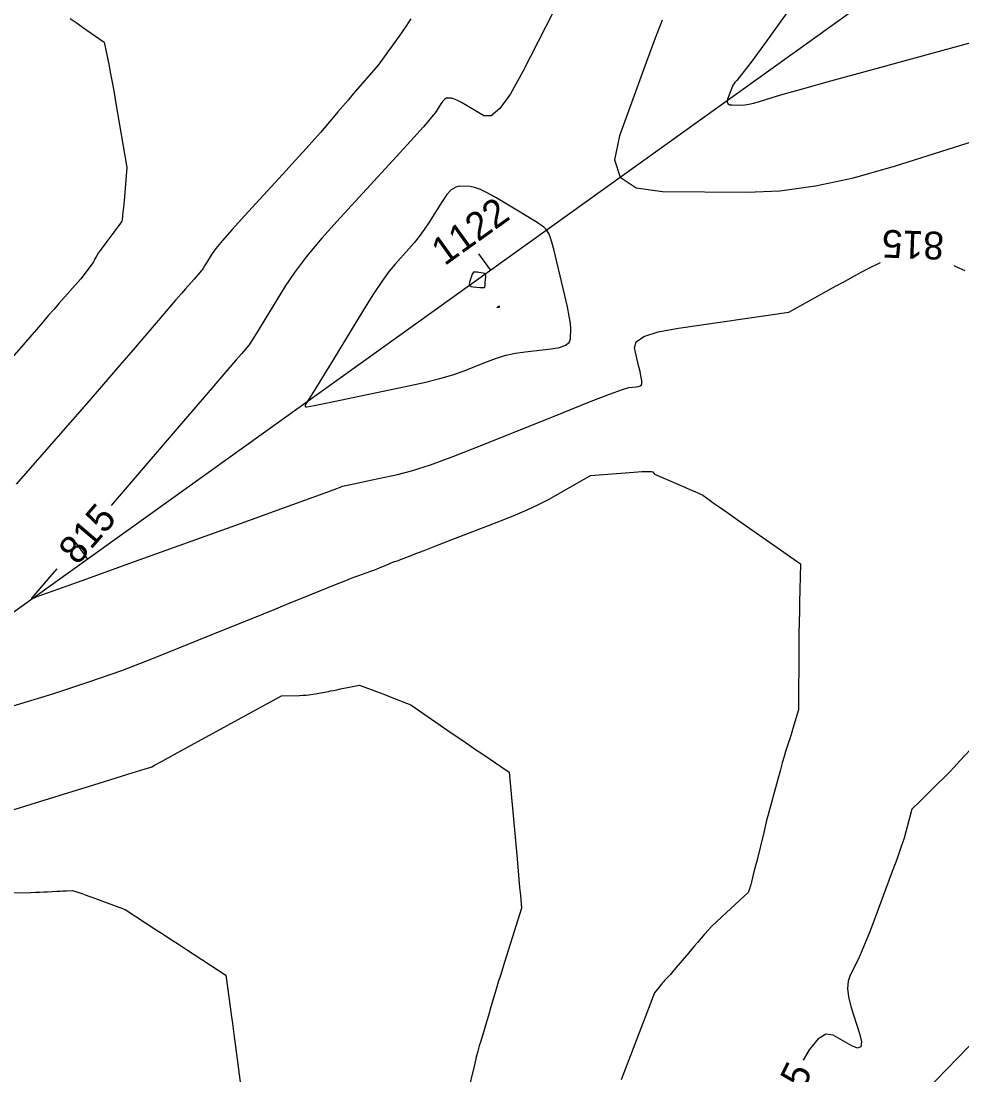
# Model space of a CAD drawing. Extents: x 2079879 to 2092887, y 778083 to 784051.
# Drawn here: x 2084103 to 2084197.8, y 781032.2 to 781138.5 of the extents above; entities that cross this region are included whole.
import ezdxf

# ---------------------------------------------------------------- set-up
doc = ezdxf.new("R2010")
doc.units = 0
for name, color, linetype in [('DT_X_Contour_Major', 7, 'Continuous'), ('DT_X_Contour_Minor', 7, 'Continuous'), ('GE_X_CL_20', 7, 'Continuous')]:
    doc.layers.add(name, color=color, linetype=linetype)

msp = doc.modelspace()

# ---------------------------------------------------------------- linework, layer by layer
at = {"layer": 'DT_X_Contour_Major'}
for points in [[(2084159.78, 781145.57), (2084153.57, 781133.35), (2084152.32, 781131.11), (2084151.25, 781129.62), (2084150.36, 781128.88), (2084149.63, 781128.88), (2084147.94, 781129.9), (2084147.36, 781130.23), (2084146.91, 781130.47), (2084146.58, 781130.62), (2084146.37, 781130.67), (2084145.97, 781130.69), (2084145.82, 781130.66), (2084145.66, 781130.55), (2084145.48, 781130.37), (2084145.3, 781130.11), (2084144.81, 781129.32), (2084144.4, 781128.8), (2084143.53, 781127.8), (2084142.22, 781126.33), (2084140.45, 781124.4), (2084135.13, 781118.61), (2084133.29, 781116.55), (2084131.76, 781114.72), (2084130.52, 781113.11), (2084129.6, 781111.73), (2084127.54, 781108.35), (2084126.86, 781107.24), (2084126.37, 781106.45), (2084126.07, 781105.96), (2084125.97, 781105.79), (2084125.18, 781104.9), (2084124.66, 781104.29), (2084123.4, 781102.83), (2084121.41, 781100.51), (2084118.69, 781097.35), (2084112.03, 781089.58)], [(2084106.56, 781083.2), (2084105.83, 781082.35), (2084104.66, 781080.99), (2084104.26, 781080.52), (2084104.21, 781080.46), (2084104.19, 781080.44), (2084104.16, 781080.41), (2084104.14, 781080.38), (2084104.11, 781080.35), (2084104.02, 781080.26), (2084104, 781080.23), (2084104, 781080.21), (2084104.01, 781080.21), (2084104.05, 781080.22), (2084104.18, 781080.26), (2084104.23, 781080.27), (2084104.27, 781080.28), (2084104.3, 781080.29), (2084104.33, 781080.31), (2084104.42, 781080.34), (2084104.44, 781080.35), (2084104.46, 781080.36), (2084104.47, 781080.36), (2084104.49, 781080.37), (2084105.06, 781080.58), (2084106.76, 781081.19), (2084109.59, 781082.21), (2084113.54, 781083.63), (2084125.57, 781087.96), (2084129.53, 781089.39), (2084132.4, 781090.43), (2084134.16, 781091.07), (2084134.82, 781091.32), (2084135.13, 781091.45), (2084135.38, 781091.53), (2084135.89, 781091.65), (2084136.68, 781091.82), (2084137.74, 781092.05), (2084140.93, 781092.71), (2084142.35, 781093.08), (2084144.25, 781093.7), (2084146.6, 781094.56), (2084149.42, 781095.67), (2084157.57, 781098.95), (2084160.28, 781100.04), (2084162.29, 781100.82), (2084163.62, 781101.3), (2084164.24, 781101.48), (2084164.99, 781101.56), (2084165.24, 781101.61), (2084165.41, 781101.67), (2084165.52, 781101.75), (2084165.55, 781101.85), (2084165.56, 781102.16), (2084165.54, 781102.34), (2084165.48, 781102.66), (2084165.38, 781103.11), (2084165.24, 781103.71), (2084164.82, 781105.48), (2084164.98, 781106.1), (2084165.78, 781106.64), (2084167.2, 781107.11), (2084169.27, 781107.49), (2084180.38, 781109.09), (2084185.11, 781111.7), (2084186.01, 781112.2), (2084187.15, 781112.84), (2084187.39, 781112.97), (2084187.75, 781113.17), (2084187.94, 781113.27), (2084188.24, 781113.42), (2084188.65, 781113.62), (2084189.18, 781113.87), (2084189.64, 781114.09)], [(2084197.03, 781113.81), (2084197.11, 781113.77), (2084197.55, 781113.57), (2084198.15, 781113.29)], [(2084199.29, 781065.6), (2084197.65, 781063.83), (2084197.08, 781063.22), (2084196.62, 781062.73), (2084196.25, 781062.36), (2084195.99, 781062.09), (2084195.43, 781061.55), (2084195.23, 781061.35), (2084195.03, 781061.16), (2084194.86, 781060.99), (2084194.69, 781060.82), (2084194.27, 781060.4), (2084194.11, 781060.24), (2084193.95, 781060.08), (2084193.78, 781059.92), (2084193.6, 781059.75), (2084192.79, 781058.98), (2084192.2, 781056.67), (2084192.01, 781056.03), (2084191.7, 781055.11), (2084191.27, 781053.9), (2084190.72, 781052.41), (2084189.09, 781048.04), (2084188.52, 781046.54), (2084188.03, 781045.31), (2084187.63, 781044.35), (2084187.31, 781043.67), (2084186.56, 781042.22), (2084186.36, 781041.61), (2084186.31, 781040.89), (2084186.4, 781040.04), (2084186.65, 781039.07), (2084187.52, 781036.34), (2084187.71, 781035.49), (2084187.65, 781035), (2084187.33, 781034.87), (2084186.75, 781035.09), (2084184.86, 781036.17), (2084184.12, 781036.27), (2084183.32, 781035.78), (2084182.45, 781034.71), (2084181.85, 781033.64)]]:
    msp.add_lwpolyline(points, dxfattribs=at)
at = {"layer": 'DT_X_Contour_Minor'}
for points in [[(2084181.91, 781141.68), (2084179.59, 781138.44), (2084177.86, 781136.04), (2084176.7, 781134.45), (2084176.13, 781133.7), (2084175.38, 781132.77), (2084175.14, 781132.47), (2084174.96, 781132.24), (2084174.84, 781132.1), (2084174.79, 781132.04), (2084174.75, 781131.98), (2084174.73, 781131.93), (2084174.68, 781131.81), (2084174.6, 781131.62), (2084174.51, 781131.36), (2084174.22, 781130.58), (2084174.17, 781130.32), (2084174.23, 781130.14), (2084174.4, 781130.02), (2084174.68, 781129.99), (2084175.58, 781129.98), (2084175.94, 781130), (2084176.36, 781130.06), (2084176.82, 781130.16), (2084177.34, 781130.31), (2084178.8, 781130.77), (2084179.81, 781131.07), (2084181.76, 781131.62), (2084184.64, 781132.42), (2084188.46, 781133.47), (2084199.89, 781136.6)], [(2084107.91, 781138.71), (2084108.62, 781138.23), (2084109.16, 781137.85), (2084111.34, 781136.33), (2084111.83, 781133.94), (2084111.95, 781133.31), (2084112.11, 781132.47), (2084112.3, 781131.42), (2084112.52, 781130.14), (2084113.64, 781123.69), (2084113.34, 781120.31), (2084113.28, 781119.66), (2084113.23, 781119.18), (2084113.2, 781118.85), (2084113.18, 781118.69), (2084113.12, 781118.28), (2084112.98, 781118.06), (2084112.92, 781117.97), (2084112.78, 781117.79), (2084112.58, 781117.52), (2084112.31, 781117.16), (2084111.49, 781116.08), (2084111.22, 781115.72), (2084111, 781115.42), (2084110.84, 781115.19), (2084110.73, 781115.03), (2084110.54, 781114.69), (2084110.47, 781114.57), (2084110.41, 781114.47), (2084110.36, 781114.39), (2084110.33, 781114.32), (2084110.25, 781114.16), (2084110.21, 781114.08), (2084110.12, 781113.96), (2084110, 781113.79), (2084109.83, 781113.57), (2084108.99, 781112.46), (2084106.78, 781109.96), (2084106.28, 781109.4), (2084105.74, 781108.78), (2084105.14, 781108.09), (2084104.5, 781107.35), (2084101.4, 781103.76)], [(2084142.25, 781138.68), (2084142.07, 781138.36), (2084141.75, 781137.89), (2084141.32, 781137.27), (2084138.97, 781134.01), (2084136.46, 781131.1), (2084135.93, 781130.48), (2084135.41, 781129.88), (2084134.91, 781129.3), (2084134.43, 781128.73), (2084133.15, 781127.22), (2084132.56, 781126.54), (2084131.72, 781125.6), (2084130.65, 781124.42), (2084129.34, 781122.99), (2084125.53, 781118.84), (2084124.25, 781117.43), (2084123.27, 781116.32), (2084122.6, 781115.52), (2084122.23, 781115.01), (2084121.65, 781114.06), (2084121.46, 781113.75), (2084121.32, 781113.52), (2084121.22, 781113.37), (2084121.17, 781113.3), (2084120.41, 781112.43), (2084119.55, 781111.45), (2084119.13, 781110.98), (2084118.54, 781110.29), (2084117.77, 781109.4), (2084116.82, 781108.29), (2084114.05, 781105.06), (2084112.88, 781103.7), (2084111.47, 781102.07), (2084109.81, 781100.15), (2084107.9, 781097.96), (2084102.47, 781091.73)], [(2084167.6, 781138.54), (2084166.91, 781136.73), (2084166.01, 781134.28), (2084163.3, 781126.87), (2084162.81, 781124.44), (2084163.37, 781122.7), (2084164.98, 781121.64), (2084167.65, 781121.27), (2084176.15, 781121.19), (2084179.47, 781121.33), (2084183.07, 781121.82), (2084186.92, 781122.65), (2084191.05, 781123.82), (2084202.42, 781127.4)], [(2084156.41, 781105.38), (2084157.27, 781105.53), (2084157.88, 781105.75), (2084158.25, 781106.03), (2084158.38, 781106.39), (2084158.39, 781107.45), (2084158.36, 781107.96), (2084158.25, 781108.68), (2084158.06, 781109.62), (2084157.8, 781110.79), (2084156.99, 781114.17), (2084156.71, 781115.3), (2084156.49, 781116.14), (2084156.33, 781116.7), (2084156.22, 781116.96), (2084156, 781117.3), (2084155.91, 781117.42), (2084155.8, 781117.54), (2084155.68, 781117.65), (2084155.54, 781117.76), (2084155.15, 781118.03), (2084154.91, 781118.19), (2084154.49, 781118.45), (2084153.89, 781118.82), (2084153.11, 781119.29), (2084150.78, 781120.68), (2084149.97, 781121.14), (2084149.28, 781121.47), (2084148.7, 781121.68), (2084148.25, 781121.76), (2084147.19, 781121.8), (2084146.79, 781121.71), (2084146.35, 781121.43), (2084145.9, 781120.95), (2084145.42, 781120.26), (2084144.1, 781118.18), (2084143.6, 781117.42), (2084143.1, 781116.72), (2084142.59, 781116.07), (2084142.07, 781115.47), (2084140.67, 781113.95), (2084140.07, 781113.23), (2084139.33, 781112.19), (2084138.44, 781110.83), (2084137.4, 781109.17), (2084134.43, 781104.3), (2084133.45, 781102.69), (2084132.71, 781101.48), (2084132.22, 781100.69), (2084131.99, 781100.31), (2084131.69, 781099.84), (2084131.62, 781099.69), (2084131.6, 781099.59), (2084131.65, 781099.54), (2084131.77, 781099.54), (2084132.16, 781099.6), (2084132.53, 781099.68), (2084133.37, 781099.85), (2084134.67, 781100.11), (2084136.43, 781100.48), (2084141.74, 781101.58), (2084143.6, 781101.99), (2084145.18, 781102.39), (2084146.5, 781102.77), (2084147.55, 781103.15), (2084149.99, 781104.13), (2084150.92, 781104.47), (2084151.86, 781104.74), (2084152.82, 781104.95), (2084153.79, 781105.09), (2084156.41, 781105.38)], [(2084149.21, 781111.58), (2084149.43, 781111.57), (2084149.59, 781111.57), (2084149.68, 781111.58), (2084149.72, 781111.61), (2084149.74, 781111.71), (2084149.75, 781111.76), (2084149.76, 781111.85), (2084149.77, 781111.98), (2084149.78, 781112.14), (2084149.83, 781112.63), (2084149.82, 781112.79), (2084149.77, 781112.92), (2084149.68, 781113), (2084149.55, 781113.04), (2084149.12, 781113.1), (2084148.98, 781113.12), (2084148.86, 781113.13), (2084148.78, 781113.14), (2084148.72, 781113.14), (2084148.61, 781113.15), (2084148.57, 781113.12), (2084148.52, 781113.04), (2084148.46, 781112.91), (2084148.39, 781112.71), (2084148.19, 781112.13), (2084148.16, 781111.93), (2084148.21, 781111.78), (2084148.34, 781111.69), (2084148.55, 781111.64), (2084149.21, 781111.58)], [(2084151.04, 781109.63), (2084151.06, 781109.64), (2084151.07, 781109.65), (2084151.09, 781109.66), (2084151.1, 781109.67), (2084151.13, 781109.68), (2084151.14, 781109.69), (2084151.15, 781109.7), (2084151.16, 781109.7), (2084151.16, 781109.71), (2084151.18, 781109.72), (2084151.19, 781109.73), (2084151.19, 781109.72), (2084151.19, 781109.71), (2084151.19, 781109.69), (2084151.19, 781109.63), (2084151.19, 781109.6), (2084151.17, 781109.59), (2084151.15, 781109.58), (2084151.13, 781109.57), (2084151.04, 781109.56), (2084151.01, 781109.56), (2084150.99, 781109.56), (2084150.97, 781109.56), (2084150.97, 781109.56), (2084150.96, 781109.56), (2084150.96, 781109.57), (2084150.97, 781109.57), (2084150.98, 781109.58), (2084150.99, 781109.59), (2084151.04, 781109.63)], [(2084102.17, 781069.4), (2084106.15, 781070.61), (2084109.8, 781071.8), (2084113.13, 781072.97), (2084116.13, 781074.13), (2084123.71, 781077.19), (2084126.32, 781078.24), (2084128.48, 781079.11), (2084130.18, 781079.8), (2084131.43, 781080.31), (2084134.15, 781081.41), (2084135.09, 781081.78), (2084135.89, 781082.1), (2084136.53, 781082.35), (2084137.02, 781082.53), (2084138.14, 781082.93), (2084138.53, 781083.08), (2084138.88, 781083.21), (2084139.18, 781083.33), (2084139.44, 781083.44), (2084140.07, 781083.72), (2084140.28, 781083.81), (2084140.45, 781083.88), (2084140.57, 781083.93), (2084140.65, 781083.95), (2084140.8, 781083.98), (2084140.88, 781084), (2084141.03, 781084.06), (2084141.23, 781084.14), (2084141.5, 781084.24), (2084142.29, 781084.56), (2084142.76, 781084.75), (2084143.6, 781085.07), (2084144.79, 781085.53), (2084146.34, 781086.13), (2084150.96, 781087.9), (2084152.58, 781088.54), (2084154, 781089.15), (2084155.21, 781089.72), (2084156.21, 781090.25), (2084160.38, 781092.62), (2084164.76, 781092.95), (2084165.58, 781093.01), (2084166.18, 781093.03), (2084166.55, 781093.03), (2084166.69, 781092.99), (2084166.83, 781092.76), (2084169.89, 781091.43), (2084170.48, 781091.18), (2084170.92, 781090.99), (2084171.21, 781090.86), (2084171.36, 781090.79), (2084171.73, 781090.62), (2084172.47, 781090.09), (2084172.77, 781089.87), (2084173.37, 781089.46), (2084174.25, 781088.84), (2084175.42, 781088.02), (2084181.58, 781083.72), (2084181.47, 781079.81), (2084181.45, 781078.9), (2084181.43, 781077.87), (2084181.41, 781076.7), (2084181.4, 781075.39), (2084181.37, 781068.99), (2084180.8, 781067.12), (2084180.68, 781066.73), (2084180.58, 781066.39), (2084180.48, 781066.07), (2084180.39, 781065.8), (2084180.16, 781065.1), (2084180.06, 781064.77), (2084179.92, 781064.28), (2084179.73, 781063.64), (2084179.51, 781062.85), (2084178.87, 781060.53), (2084178.63, 781059.63), (2084178.38, 781058.68), (2084178.12, 781057.68), (2084177.86, 781056.62), (2084177.15, 781053.74), (2084176.91, 781052.78), (2084176.74, 781052.08), (2084176.63, 781051.64), (2084176.58, 781051.45), (2084176.54, 781051.29), (2084176.52, 781051.23), (2084176.5, 781051.15), (2084176.47, 781051.07), (2084176.44, 781050.99), (2084176.3, 781050.56), (2084173.63, 781048.11), (2084173.1, 781047.61), (2084172.64, 781047.16), (2084172.25, 781046.76), (2084171.93, 781046.4), (2084171.18, 781045.52), (2084170.89, 781045.18), (2084170.58, 781044.83), (2084170.26, 781044.45), (2084169, 781042.97), (2084168.69, 781042.6), (2084168.44, 781042.31), (2084168.25, 781042.09), (2084168.12, 781041.95), (2084167.86, 781041.68), (2084167.76, 781041.56), (2084167.65, 781041.44), (2084167.54, 781041.31), (2084167.42, 781041.16), (2084166.85, 781040.45), (2084163.48, 781031.68)], [(2084094.54, 781056.54), (2084106.81, 781060.34), (2084110.85, 781061.59), (2084113.73, 781062.49), (2084115.48, 781063.03), (2084116.08, 781063.22), (2084116.16, 781063.25), (2084116.43, 781063.4), (2084117.18, 781063.81), (2084118.41, 781064.48), (2084120.12, 781065.42), (2084129.23, 781070.4), (2084131.04, 781070.44), (2084131.41, 781070.46), (2084131.71, 781070.47), (2084131.97, 781070.49), (2084132.17, 781070.52), (2084132.63, 781070.6), (2084132.81, 781070.63), (2084133, 781070.66), (2084133.19, 781070.7), (2084133.39, 781070.74), (2084133.95, 781070.85), (2084134.18, 781070.89), (2084134.46, 781070.95), (2084134.8, 781071.02), (2084135.18, 781071.09), (2084137.09, 781071.47), (2084138.79, 781070.83), (2084139.17, 781070.7), (2084139.55, 781070.55), (2084139.94, 781070.4), (2084140.34, 781070.24), (2084142.25, 781069.49), (2084146.45, 781066.61), (2084147.31, 781066.02), (2084148.09, 781065.48), (2084148.8, 781065), (2084149.43, 781064.57), (2084152.19, 781062.69), (2084152.98, 781053.96), (2084153.13, 781052.31), (2084153.24, 781051.07), (2084153.32, 781050.25), (2084153.36, 781049.85), (2084153.44, 781048.99), (2084151.93, 781044.19), (2084151.62, 781043.2), (2084151.34, 781042.31), (2084151.09, 781041.51), (2084150.88, 781040.81), (2084150.35, 781039.04), (2084150.16, 781038.41), (2084149.99, 781037.82), (2084149.83, 781037.29), (2084149.68, 781036.8), (2084149.31, 781035.58), (2084149.16, 781035.09), (2084149.02, 781034.55), (2084148.86, 781033.95), (2084148.71, 781033.31), (2084147.96, 781030.16)], [(2084101.66, 781050.52), (2084103.93, 781050.58), (2084104.4, 781050.59), (2084104.84, 781050.6), (2084105.25, 781050.62), (2084105.62, 781050.64), (2084106.58, 781050.69), (2084106.9, 781050.71), (2084107.17, 781050.72), (2084107.39, 781050.73), (2084107.54, 781050.74), (2084108.13, 781050.75), (2084108.87, 781050.53), (2084109.08, 781050.46), (2084109.42, 781050.34), (2084109.88, 781050.17), (2084110.46, 781049.96), (2084113.44, 781048.85), (2084116.59, 781046.8), (2084117.29, 781046.35), (2084118.03, 781045.87), (2084118.82, 781045.36), (2084119.65, 781044.82), (2084123.62, 781042.24), (2084124.06, 781039.03), (2084124.16, 781038.26), (2084124.28, 781037.34), (2084124.43, 781036.26), (2084124.59, 781035.02), (2084125.38, 781028.87)], [(2084199.6, 781036.1), (2084194.11, 781030.46)]]:
    msp.add_lwpolyline(points, dxfattribs=at)
at = {"layer": 'GE_X_CL_20'}
for p, q in [((2079923.52, 778084.44), (2085691.45, 782217.74)), ((2084150.3, 781113.35), (2084149.14, 781114.97)), ((2084109.66, 781084.22), (2084108.49, 781085.85))]:
    msp.add_line(p, q, dxfattribs=at)

# ---------------------------------------------------------------- texts
at = {"layer": 'DT_X_Contour_Major'}
for rotation, p in [(177.8108, (2084196.08, 781117.17)), (49.3725, (2084108.64, 781083.48)), (63.5255, (2084180.04, 781026.9))]:
    msp.add_text('815', height=2.8, rotation=rotation, dxfattribs=at).set_placement(p)
at = {"layer": 'GE_X_CL_20'}
msp.add_text('1122', height=2.8, rotation=35.6254, dxfattribs=at).set_placement((2084145.66, 781113.71))

doc.saveas('drawing.dxf')
